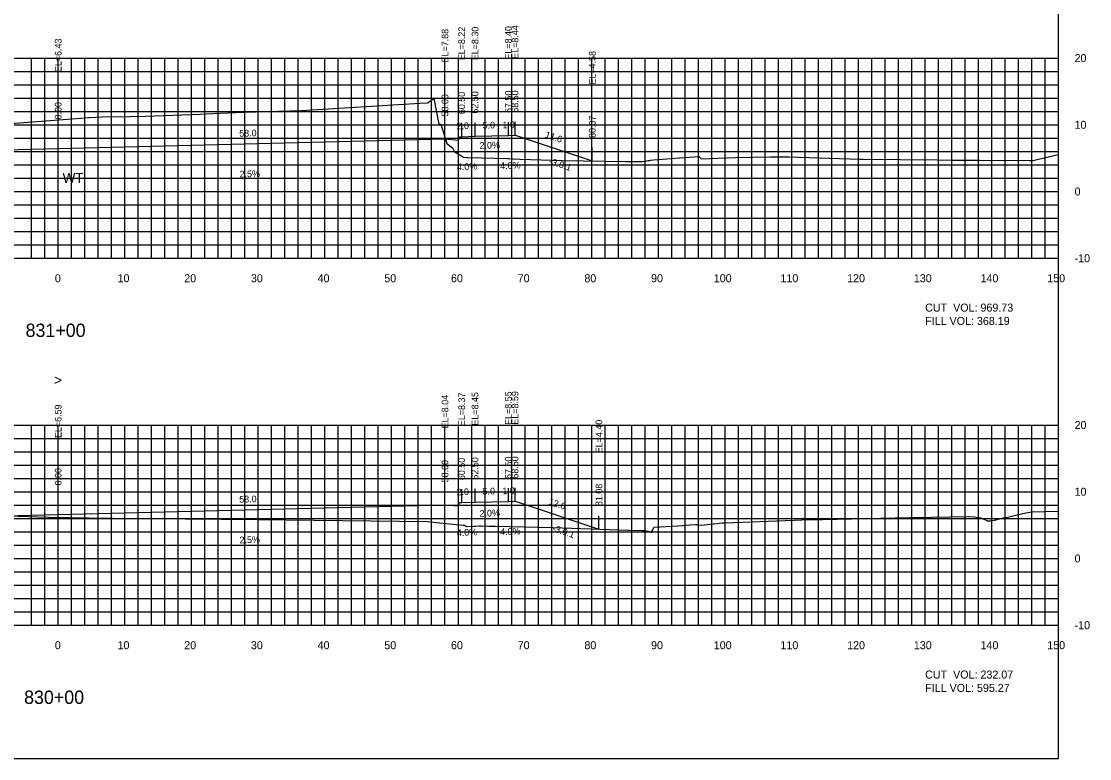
# Model space of a CAD drawing. Extents: x 1797419 to 1809236, y 248759 to 251512.
# Drawn here: x 1807725.5 to 1807885.7, y 250854.9 to 250965.4 of the extents above; entities that cross this region are included whole.
import ezdxf

# ---------------------------------------------------------------- set-up
doc = ezdxf.new("R2010")
doc.units = 0
for name, color, linetype in [('1', 7, 'Continuous'), ('10', 7, 'Continuous'), ('3', 7, 'Continuous'), ('31', 7, 'Continuous'), ('4', 7, 'Continuous'), ('60', 7, 'Continuous'), ('ANNO-TXT', 7, 'Continuous'), ('CL-CNST', 7, 'Continuous'), ('Level 62', 7, 'Continuous'), ('M-ROADS', 7, 'Continuous')]:
    doc.layers.add(name, color=color, linetype=linetype)

msp = doc.modelspace()

# ---------------------------------------------------------------- linework, layer by layer
for p, q in [((1807791.5, 250948.11), (1807791.5, 250950.11)), ((1807793.5, 250948.19), (1807793.5, 250950.19)), ((1807798.5, 250948.29), (1807798.5, 250950.29)), ((1807799.5, 250948.33), (1807799.5, 250950.33)), ((1807789, 250947.77), (1807789, 250949.77)), ((1807731, 250946.32), (1807731, 250948.32)), ((1807811.08, 250944.47), (1807811.08, 250946.47)), ((1807789, 250892.93), (1807789, 250894.93)), ((1807791.5, 250893.26), (1807791.5, 250895.26)), ((1807793.5, 250893.34), (1807793.5, 250895.34)), ((1807798.5, 250893.44), (1807798.5, 250895.44)), ((1807799.5, 250893.48), (1807799.5, 250895.48)), ((1807731, 250891.48), (1807731, 250893.48)), ((1807812.08, 250889.29), (1807812.08, 250891.29))]:
    msp.add_line(p, q)
msp.add_lwpolyline([(1807581, 250854.89), (1807881, 250854.89), (1807881, 251044.89), (1807581, 251044.89)], close=True)
at = {"layer": '60'}
for p, q in [((1807881, 250929.89), (1807881, 250959.89)), ((1807881.06, 250959.89), (1807881, 250959.89)), ((1807881.06, 250949.89), (1807881, 250949.89)), ((1807881.06, 250939.89), (1807881, 250939.89)), ((1807581, 250929.89), (1807881, 250929.89)), ((1807731, 250929.83), (1807731, 250929.89)), ((1807741, 250929.83), (1807741, 250929.89)), ((1807751, 250929.83), (1807751, 250929.89)), ((1807761, 250929.83), (1807761, 250929.89)), ((1807771, 250929.83), (1807771, 250929.89)), ((1807781, 250929.83), (1807781, 250929.89)), ((1807791, 250929.83), (1807791, 250929.89)), ((1807801, 250929.83), (1807801, 250929.89)), ((1807811, 250929.83), (1807811, 250929.89)), ((1807821, 250929.83), (1807821, 250929.89)), ((1807831, 250929.83), (1807831, 250929.89)), ((1807841, 250929.83), (1807841, 250929.89)), ((1807851, 250929.83), (1807851, 250929.89)), ((1807861, 250929.83), (1807861, 250929.89)), ((1807871, 250929.83), (1807871, 250929.89)), ((1807881, 250929.83), (1807881, 250929.89)), ((1807881.06, 250929.89), (1807881, 250929.89)), ((1807881, 250874.89), (1807881, 250904.89)), ((1807881.06, 250904.89), (1807881, 250904.89)), ((1807881.06, 250894.89), (1807881, 250894.89)), ((1807881.06, 250884.89), (1807881, 250884.89)), ((1807581, 250874.89), (1807881, 250874.89)), ((1807731, 250874.83), (1807731, 250874.89)), ((1807741, 250874.83), (1807741, 250874.89)), ((1807751, 250874.83), (1807751, 250874.89)), ((1807761, 250874.83), (1807761, 250874.89)), ((1807771, 250874.83), (1807771, 250874.89)), ((1807781, 250874.83), (1807781, 250874.89)), ((1807791, 250874.83), (1807791, 250874.89)), ((1807801, 250874.83), (1807801, 250874.89)), ((1807811, 250874.83), (1807811, 250874.89)), ((1807821, 250874.83), (1807821, 250874.89)), ((1807831, 250874.83), (1807831, 250874.89)), ((1807841, 250874.83), (1807841, 250874.89)), ((1807851, 250874.83), (1807851, 250874.89)), ((1807861, 250874.83), (1807861, 250874.89)), ((1807871, 250874.83), (1807871, 250874.89)), ((1807881, 250874.83), (1807881, 250874.89)), ((1807881.06, 250874.89), (1807881, 250874.89))]:
    msp.add_line(p, q, dxfattribs=at)
at = {"layer": 'CL-CNST'}
for points in [[(1807661.61, 250945.73), (1807662.5, 250945.43), (1807663.5, 250945.39), (1807668.5, 250945.29), (1807670.5, 250945.21), (1807670.83, 250945.21), (1807671, 250944.71), (1807673, 250944.87), (1807731, 250946.32), (1807789, 250947.77), (1807791, 250947.61), (1807791.17, 250948.11), (1807791.5, 250948.11), (1807793.5, 250948.19), (1807798.5, 250948.29), (1807799.5, 250948.33), (1807811.08, 250944.47)], [(1807659.84, 250891.47), (1807662.5, 250890.58), (1807663.5, 250890.54), (1807668.5, 250890.44), (1807670.5, 250890.36), (1807670.83, 250890.36), (1807671, 250889.86), (1807673, 250890.03), (1807731, 250891.48), (1807789, 250892.93), (1807791, 250892.76), (1807791.17, 250893.26), (1807791.5, 250893.26), (1807793.5, 250893.34), (1807798.5, 250893.44), (1807799.5, 250893.48), (1807812.08, 250889.29)]]:
    msp.add_lwpolyline(points, dxfattribs=at)
at = {"layer": 'Level 62'}
for p, q in [((1807581, 250959.89), (1807881, 250959.89)), ((1807727, 250929.89), (1807727, 250959.89)), ((1807729, 250929.89), (1807729, 250959.89)), ((1807731, 250929.89), (1807731, 250959.89)), ((1807733, 250929.89), (1807733, 250959.89)), ((1807735, 250929.89), (1807735, 250959.89)), ((1807737, 250929.89), (1807737, 250959.89)), ((1807739, 250929.89), (1807739, 250959.89)), ((1807741, 250929.89), (1807741, 250959.89)), ((1807743, 250929.89), (1807743, 250959.89)), ((1807745, 250929.89), (1807745, 250959.89)), ((1807747, 250929.89), (1807747, 250959.89)), ((1807749, 250929.89), (1807749, 250959.89)), ((1807751, 250929.89), (1807751, 250959.89)), ((1807753, 250929.89), (1807753, 250959.89)), ((1807755, 250929.89), (1807755, 250959.89)), ((1807757, 250929.89), (1807757, 250959.89)), ((1807759, 250929.89), (1807759, 250959.89)), ((1807761, 250929.89), (1807761, 250959.89)), ((1807763, 250929.89), (1807763, 250959.89)), ((1807765, 250929.89), (1807765, 250959.89)), ((1807767, 250929.89), (1807767, 250959.89)), ((1807769, 250929.89), (1807769, 250959.89)), ((1807771, 250929.89), (1807771, 250959.89)), ((1807773, 250929.89), (1807773, 250959.89)), ((1807775, 250929.89), (1807775, 250959.89)), ((1807777, 250929.89), (1807777, 250959.89)), ((1807779, 250929.89), (1807779, 250959.89)), ((1807781, 250929.89), (1807781, 250959.89)), ((1807783, 250929.89), (1807783, 250959.89)), ((1807785, 250929.89), (1807785, 250959.89)), ((1807787, 250929.89), (1807787, 250959.89)), ((1807789, 250929.89), (1807789, 250959.89)), ((1807791, 250929.89), (1807791, 250959.89)), ((1807793, 250929.89), (1807793, 250959.89)), ((1807795, 250929.89), (1807795, 250959.89)), ((1807797, 250929.89), (1807797, 250959.89)), ((1807799, 250929.89), (1807799, 250959.89)), ((1807801, 250929.89), (1807801, 250959.89)), ((1807803, 250929.89), (1807803, 250959.89)), ((1807805, 250929.89), (1807805, 250959.89)), ((1807807, 250929.89), (1807807, 250959.89)), ((1807809, 250929.89), (1807809, 250959.89)), ((1807811, 250929.89), (1807811, 250959.89)), ((1807813, 250929.89), (1807813, 250959.89)), ((1807815, 250929.89), (1807815, 250959.89)), ((1807817, 250929.89), (1807817, 250959.89)), ((1807819, 250929.89), (1807819, 250959.89)), ((1807821, 250929.89), (1807821, 250959.89)), ((1807823, 250929.89), (1807823, 250959.89)), ((1807825, 250929.89), (1807825, 250959.89)), ((1807827, 250929.89), (1807827, 250959.89)), ((1807829, 250929.89), (1807829, 250959.89)), ((1807831, 250929.89), (1807831, 250959.89)), ((1807833, 250929.89), (1807833, 250959.89)), ((1807835, 250929.89), (1807835, 250959.89)), ((1807837, 250929.89), (1807837, 250959.89)), ((1807839, 250929.89), (1807839, 250959.89)), ((1807841, 250929.89), (1807841, 250959.89)), ((1807843, 250929.89), (1807843, 250959.89)), ((1807845, 250929.89), (1807845, 250959.89)), ((1807847, 250929.89), (1807847, 250959.89)), ((1807849, 250929.89), (1807849, 250959.89)), ((1807851, 250929.89), (1807851, 250959.89)), ((1807853, 250929.89), (1807853, 250959.89)), ((1807855, 250929.89), (1807855, 250959.89)), ((1807857, 250929.89), (1807857, 250959.89)), ((1807859, 250929.89), (1807859, 250959.89)), ((1807861, 250929.89), (1807861, 250959.89)), ((1807863, 250929.89), (1807863, 250959.89)), ((1807865, 250929.89), (1807865, 250959.89)), ((1807867, 250929.89), (1807867, 250959.89)), ((1807869, 250929.89), (1807869, 250959.89)), ((1807871, 250929.89), (1807871, 250959.89)), ((1807873, 250929.89), (1807873, 250959.89)), ((1807875, 250929.89), (1807875, 250959.89)), ((1807877, 250929.89), (1807877, 250959.89)), ((1807879, 250929.89), (1807879, 250959.89)), ((1807881, 250929.89), (1807881, 250959.89)), ((1807581, 250957.89), (1807881, 250957.89)), ((1807581, 250955.89), (1807881, 250955.89)), ((1807581, 250953.89), (1807881, 250953.89)), ((1807581, 250951.89), (1807881, 250951.89)), ((1807581, 250949.89), (1807881, 250949.89)), ((1807581, 250947.89), (1807881, 250947.89)), ((1807581, 250945.89), (1807881, 250945.89)), ((1807581, 250943.89), (1807881, 250943.89)), ((1807581, 250941.89), (1807881, 250941.89)), ((1807581, 250939.89), (1807881, 250939.89)), ((1807581, 250937.89), (1807881, 250937.89)), ((1807581, 250935.89), (1807881, 250935.89)), ((1807581, 250933.89), (1807881, 250933.89)), ((1807581, 250931.89), (1807881, 250931.89)), ((1807581, 250929.89), (1807881, 250929.89)), ((1807581, 250904.89), (1807881, 250904.89)), ((1807727, 250874.89), (1807727, 250904.89)), ((1807729, 250874.89), (1807729, 250904.89)), ((1807731, 250874.89), (1807731, 250904.89)), ((1807733, 250874.89), (1807733, 250904.89)), ((1807735, 250874.89), (1807735, 250904.89)), ((1807737, 250874.89), (1807737, 250904.89)), ((1807739, 250874.89), (1807739, 250904.89)), ((1807741, 250874.89), (1807741, 250904.89)), ((1807743, 250874.89), (1807743, 250904.89)), ((1807745, 250874.89), (1807745, 250904.89)), ((1807747, 250874.89), (1807747, 250904.89)), ((1807749, 250874.89), (1807749, 250904.89)), ((1807751, 250874.89), (1807751, 250904.89)), ((1807753, 250874.89), (1807753, 250904.89)), ((1807755, 250874.89), (1807755, 250904.89)), ((1807757, 250874.89), (1807757, 250904.89)), ((1807759, 250874.89), (1807759, 250904.89)), ((1807761, 250874.89), (1807761, 250904.89)), ((1807763, 250874.89), (1807763, 250904.89)), ((1807765, 250874.89), (1807765, 250904.89)), ((1807767, 250874.89), (1807767, 250904.89)), ((1807769, 250874.89), (1807769, 250904.89)), ((1807771, 250874.89), (1807771, 250904.89)), ((1807773, 250874.89), (1807773, 250904.89)), ((1807775, 250874.89), (1807775, 250904.89)), ((1807777, 250874.89), (1807777, 250904.89)), ((1807779, 250874.89), (1807779, 250904.89)), ((1807781, 250874.89), (1807781, 250904.89)), ((1807783, 250874.89), (1807783, 250904.89)), ((1807785, 250874.89), (1807785, 250904.89)), ((1807787, 250874.89), (1807787, 250904.89)), ((1807789, 250874.89), (1807789, 250904.89)), ((1807791, 250874.89), (1807791, 250904.89)), ((1807793, 250874.89), (1807793, 250904.89)), ((1807795, 250874.89), (1807795, 250904.89)), ((1807797, 250874.89), (1807797, 250904.89)), ((1807799, 250874.89), (1807799, 250904.89)), ((1807801, 250874.89), (1807801, 250904.89)), ((1807803, 250874.89), (1807803, 250904.89)), ((1807805, 250874.89), (1807805, 250904.89)), ((1807807, 250874.89), (1807807, 250904.89)), ((1807809, 250874.89), (1807809, 250904.89)), ((1807811, 250874.89), (1807811, 250904.89)), ((1807813, 250874.89), (1807813, 250904.89)), ((1807815, 250874.89), (1807815, 250904.89)), ((1807817, 250874.89), (1807817, 250904.89)), ((1807819, 250874.89), (1807819, 250904.89)), ((1807821, 250874.89), (1807821, 250904.89)), ((1807823, 250874.89), (1807823, 250904.89)), ((1807825, 250874.89), (1807825, 250904.89)), ((1807827, 250874.89), (1807827, 250904.89)), ((1807829, 250874.89), (1807829, 250904.89)), ((1807831, 250874.89), (1807831, 250904.89)), ((1807833, 250874.89), (1807833, 250904.89)), ((1807835, 250874.89), (1807835, 250904.89)), ((1807837, 250874.89), (1807837, 250904.89)), ((1807839, 250874.89), (1807839, 250904.89)), ((1807841, 250874.89), (1807841, 250904.89)), ((1807843, 250874.89), (1807843, 250904.89)), ((1807845, 250874.89), (1807845, 250904.89)), ((1807847, 250874.89), (1807847, 250904.89)), ((1807849, 250874.89), (1807849, 250904.89)), ((1807851, 250874.89), (1807851, 250904.89)), ((1807853, 250874.89), (1807853, 250904.89)), ((1807855, 250874.89), (1807855, 250904.89)), ((1807857, 250874.89), (1807857, 250904.89)), ((1807859, 250874.89), (1807859, 250904.89)), ((1807861, 250874.89), (1807861, 250904.89)), ((1807863, 250874.89), (1807863, 250904.89)), ((1807865, 250874.89), (1807865, 250904.89)), ((1807867, 250874.89), (1807867, 250904.89)), ((1807869, 250874.89), (1807869, 250904.89)), ((1807871, 250874.89), (1807871, 250904.89)), ((1807873, 250874.89), (1807873, 250904.89)), ((1807875, 250874.89), (1807875, 250904.89)), ((1807877, 250874.89), (1807877, 250904.89)), ((1807879, 250874.89), (1807879, 250904.89)), ((1807881, 250874.89), (1807881, 250904.89)), ((1807581, 250902.89), (1807881, 250902.89)), ((1807581, 250900.89), (1807881, 250900.89)), ((1807581, 250898.89), (1807881, 250898.89)), ((1807581, 250896.89), (1807881, 250896.89)), ((1807581, 250894.89), (1807881, 250894.89)), ((1807581, 250892.89), (1807881, 250892.89)), ((1807581, 250890.89), (1807881, 250890.89)), ((1807581, 250888.89), (1807881, 250888.89)), ((1807581, 250886.89), (1807881, 250886.89)), ((1807581, 250884.89), (1807881, 250884.89)), ((1807581, 250882.89), (1807881, 250882.89)), ((1807581, 250880.89), (1807881, 250880.89)), ((1807581, 250878.89), (1807881, 250878.89)), ((1807581, 250876.89), (1807881, 250876.89)), ((1807581, 250874.89), (1807881, 250874.89))]:
    msp.add_line(p, q, dxfattribs=at)
at = {"layer": 'M-ROADS'}
for points in [[(1807721.22, 250949.89), (1807735.07, 250950.92), (1807735.6, 250950.96), (1807735.64, 250950.96), (1807737.66, 250951.08), (1807741.68, 250951.12), (1807744.1, 250951.18), (1807752.26, 250951.5), (1807755.26, 250951.64), (1807758.83, 250951.77), (1807767.49, 250952.03), (1807785.25, 250953.13), (1807786.42, 250953.19), (1807786.47, 250953.23), (1807787.32, 250953.84), (1807788.1, 250950), (1807788.4, 250949.99), (1807789.28, 250947.07), (1807790.1, 250946.43), (1807790.26, 250946.16), (1807790.44, 250945.82), (1807790.47, 250945.85), (1807790.48, 250945.85), (1807791.62, 250945.12), (1807791.7, 250945.02), (1807791.76, 250945.02), (1807791.84, 250945.02), (1807792.34, 250944.99), (1807792.48, 250944.99), (1807798.39, 250944.84), (1807798.39, 250944.84), (1807798.56, 250944.83), (1807799.19, 250944.79), (1807799.22, 250944.79), (1807800.22, 250944.76), (1807806.64, 250944.53), (1807816.04, 250944.4), (1807816.78, 250944.39), (1807818.54, 250944.38), (1807818.95, 250944.44), (1807819.47, 250944.52), (1807819.52, 250944.53), (1807819.69, 250944.56), (1807819.81, 250944.58), (1807820.24, 250944.64), (1807822.28, 250944.79), (1807822.92, 250944.84), (1807824.15, 250944.93), (1807827.06, 250945.14), (1807827.07, 250945.12), (1807827.43, 250944.78), (1807832.54, 250944.97), (1807837.8, 250945.09), (1807838.23, 250945.09), (1807838.3, 250945.09), (1807840.56, 250945.08), (1807851.22, 250944.76), (1807851.36, 250944.76), (1807851.72, 250944.76), (1807862.78, 250944.65), (1807865.08, 250944.6), (1807865.51, 250944.6), (1807865.58, 250944.6), (1807869.2, 250944.58), (1807876.65, 250944.56), (1807876.93, 250944.56), (1807877.15, 250944.56), (1807881, 250945.43)], [(1807723.51, 250891.28), (1807729.6, 250891.08), (1807738.7, 250890.94), (1807739.13, 250890.94), (1807760.88, 250890.73), (1807786.37, 250890.45), (1807787.22, 250890.33), (1807791.67, 250889.89), (1807791.76, 250889.89), (1807791.94, 250889.87), (1807792.22, 250889.68), (1807793.38, 250889.73), (1807793.51, 250889.74), (1807793.63, 250889.75), (1807794.13, 250889.76), (1807794.34, 250889.77), (1807794.4, 250889.77), (1807795.58, 250889.74), (1807795.66, 250889.74), (1807796.53, 250889.72), (1807805.15, 250889.51), (1807816.42, 250889.15), (1807816.56, 250889.15), (1807818.59, 250889.08), (1807819.05, 250889.06), (1807819.1, 250889.05), (1807819.33, 250888.99), (1807819.47, 250888.96), (1807819.48, 250888.96), (1807819.93, 250888.78), (1807820.06, 250889.02), (1807820.38, 250889.57), (1807823.89, 250889.8), (1807824.61, 250889.85), (1807825.72, 250889.93), (1807826.57, 250889.98), (1807826.7, 250889.97), (1807826.87, 250889.95), (1807826.97, 250889.93), (1807827.39, 250889.86), (1807829.23, 250890.07), (1807829.31, 250890.08), (1807830.5, 250890.23), (1807830.82, 250890.23), (1807831, 250890.23), (1807841.36, 250890.63), (1807842.5, 250890.68), (1807843.81, 250890.74), (1807843.85, 250890.74), (1807844.31, 250890.74), (1807845.58, 250890.74), (1807858.71, 250891.05), (1807859.04, 250891.05), (1807859.21, 250891.05), (1807867.43, 250891.18), (1807868.38, 250891.14), (1807868.89, 250891.03), (1807869.01, 250890.98), (1807869.36, 250890.98), (1807870.23, 250890.56), (1807870.28, 250890.54), (1807870.3, 250890.54), (1807870.75, 250890.54), (1807870.78, 250890.54), (1807870.79, 250890.54), (1807871.39, 250890.62), (1807872.76, 250890.98), (1807872.89, 250890.98), (1807876.09, 250891.71), (1807877.09, 250891.86), (1807880.99, 250892), (1807881, 250892)]]:
    msp.add_lwpolyline(points, dxfattribs=at)

# ---------------------------------------------------------------- texts
for p in [(1807804.5, 250944.03), (1807805, 250889.01)]:
    msp.add_text('-3.0:1', height=1, rotation=341.5651).set_placement(p)
at = {"layer": '1'}
for s, p in [('831+00', (1807726.11, 250918.09)), ('830+00', (1807725.89, 250863.09))]:
    msp.add_text(s, height=2, dxfattribs=at).set_placement(p)
at = {"layer": '10'}
for s, p in [('0', (1807730.5, 250926.29)), ('10', (1807739.9, 250926.29)), ('20', (1807749.9, 250926.29)), ('30', (1807759.9, 250926.29)), ('40', (1807769.9, 250926.29)), ('50', (1807779.9, 250926.29)), ('60', (1807789.9, 250926.29)), ('70', (1807799.9, 250926.29)), ('80', (1807809.9, 250926.29)), ('90', (1807819.9, 250926.29)), ('100', (1807829.3, 250926.29)), ('110', (1807839.3, 250926.29)), ('120', (1807849.3, 250926.29)), ('130', (1807859.3, 250926.29)), ('140', (1807869.3, 250926.29)), ('150', (1807879.3, 250926.29)), ('0', (1807730.5, 250871.29)), ('10', (1807739.9, 250871.29)), ('20', (1807749.9, 250871.29)), ('30', (1807759.9, 250871.29)), ('40', (1807769.9, 250871.29)), ('50', (1807779.9, 250871.29)), ('60', (1807789.9, 250871.29)), ('70', (1807799.9, 250871.29)), ('80', (1807809.9, 250871.29)), ('90', (1807819.9, 250871.29)), ('100', (1807829.3, 250871.29)), ('110', (1807839.3, 250871.29)), ('120', (1807849.3, 250871.29)), ('130', (1807859.3, 250871.29)), ('140', (1807869.3, 250871.29)), ('150', (1807879.3, 250871.29))]:
    msp.add_text(s, height=1.2, dxfattribs=at).set_placement(p)
at = {"layer": '3'}
for s, p in [('EL=8.22', (1807792, 250959.57)), ('EL=8.30', (1807794, 250959.57)), ('EL=8.40', (1807799, 250959.67)), ('EL=8.44', (1807800, 250959.79)), ('EL=7.88', (1807789.5, 250959.24)), ('EL=6.43', (1807731.5, 250957.79)), ('EL=4.58', (1807811.58, 250955.93)), ('62.50', (1807794, 250951.56)), ('67.50', (1807799, 250951.66)), ('68.50', (1807800, 250951.7)), ('0.00', (1807731.5, 250950.69)), ('58.00', (1807789.5, 250951.14)), ('60.50', (1807792, 250951.48)), ('80.07', (1807811.58, 250947.92)), ('EL=8.04', (1807789.5, 250904.39)), ('EL=8.37', (1807792, 250904.73)), ('EL=8.45', (1807794, 250904.81)), ('EL=8.55', (1807799, 250904.91)), ('EL=8.59', (1807800, 250904.95)), ('EL=6.59', (1807731.5, 250902.94)), ('EL=4.40', (1807812.58, 250900.67)), ('58.00', (1807789.5, 250896.3)), ('60.50', (1807792, 250896.63)), ('62.50', (1807794, 250896.71)), ('67.50', (1807799, 250896.81)), ('68.50', (1807800, 250896.85)), ('0.00', (1807731.5, 250895.84)), ('81.08', (1807812.58, 250892.74))]:
    msp.add_text(s, height=1, rotation=90, dxfattribs=at).set_placement(p)
at = {"layer": '31'}
for s, p in [('20', (1807883.4, 250959.29)), ('10', (1807883.4, 250949.29)), ('0', (1807883.4, 250939.29)), ('-10', (1807883.4, 250929.29)), ('20', (1807883.4, 250904.29)), ('10', (1807883.4, 250894.29)), ('0', (1807883.4, 250884.29)), ('-10', (1807883.4, 250874.29))]:
    msp.add_text(s, height=1.2, dxfattribs=at).set_placement(p)
at = {"layer": '4'}
for s, rotation, p in [('2.0', 2.2906, (1807790.75, 250949.19)), ('5.0', 1.1458, (1807794.65, 250949.31)), ('1.0', 2.2906, (1807797.63, 250949.35)), ('58.0', 1.4321, (1807758.16, 250948.1)), ('11.6', 341.5651, (1807803.92, 250948.01)), ('2.0%', 1.1458, (1807794.19, 250946.29)), ('4.0%', 2.2906, (1807790.79, 250943.07)), ('4.0%', 2.2906, (1807797.29, 250943.23)), ('2.5%', 1.4321, (1807758.21, 250942)), ('1.0', 2.2906, (1807797.63, 250894.51)), ('58.0', 1.4321, (1807758.16, 250893.26)), ('2.0', 2.2906, (1807790.75, 250894.35)), ('5.0', 1.1458, (1807794.65, 250894.46)), ('12.6', 341.5651, (1807804.43, 250893)), ('2.0%', 1.1458, (1807794.19, 250891.15)), ('4.0%', 2.2906, (1807790.79, 250888.23)), ('4.0%', 2.2906, (1807797.29, 250888.39)), ('2.5%', 1.4321, (1807758.21, 250887.16))]:
    msp.add_text(s, height=1, rotation=rotation, dxfattribs=at).set_placement(p)
at = {"layer": '60'}
for s, p in [('WT', (1807731.67, 250941.17)), ('>', (1807730.39, 250910.89))]:
    msp.add_text(s, height=1.5, dxfattribs=at).set_placement(p)
at = {"layer": 'ANNO-TXT'}
for s, p in [('CUT  VOL: 969.73', (1807861, 250921.89)), ('FILL VOL: 368.19', (1807861, 250919.89)), ('CUT  VOL: 232.07', (1807861, 250866.89)), ('FILL VOL: 595.27', (1807861, 250864.89))]:
    msp.add_text(s, height=1.2, dxfattribs=at).set_placement(p)

doc.saveas('drawing.dxf')
